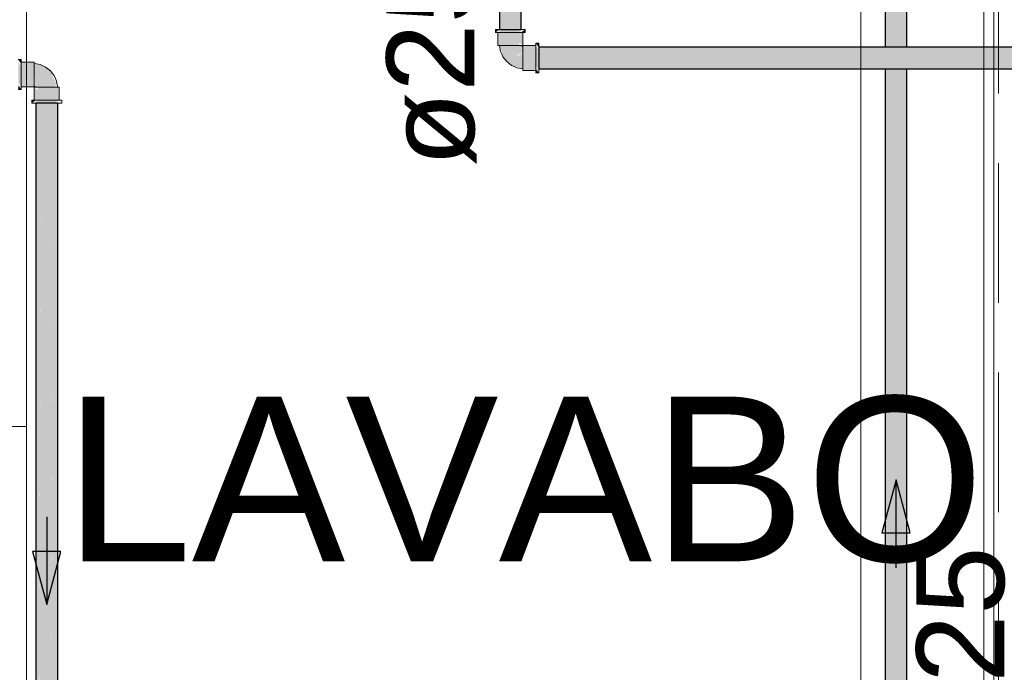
# Model space of a CAD drawing. Header units: millimetres. Extents: x 567 to 934, y -1 to 364.
# Tile 610 of 656: x 746.88 to 749.12, y 102.99 to 104.48. Entities that reach past the tile are written whole.
import ezdxf

# ---------------------------------------------------------------- set-up
doc = ezdxf.new("R2010")
doc.units = ezdxf.units.MM
doc.header["$MEASUREMENT"] = 0
doc.linetypes.add('HIDDEN2', pattern=[0.47625, 0.3175, -0.15875])
doc.linetypes.add('NULL', pattern=[0])
for name, color, linetype, lineweight in [('A-ANNO-SYMB', 7, 'Continuous', 9), ('A-AREA-IDEN', 7, 'Continuous', 9), ('A-WALL', 7, 'Continuous', 25), ('AF-Condutos', 140, 'Continuous', 25), ('AF-Condutos Reúso', 200, 'Continuous', 25), ('AF-Conexões Reúso', 216, 'Continuous', 18), ('AF-Sentido conduto', 140, 'Continuous', 30), ('AF-Sentido conduto Reúso', 200, 'Continuous', 30), ('AF-Textos conduto', 7, 'Continuous', 9), ('AL-Condutos', 3, 'Continuous', 25), ('AL-Conexões', 63, 'Continuous', 18), ('AL-Textos conduto', 7, 'Continuous', 9), ('ARQ-ALV-REB', 7, 'Continuous', 18), ('DI-Detalhes', 1, 'HIDDEN2', 9)]:
    doc.layers.add(name, color=color, linetype=linetype, lineweight=lineweight)
doc.styles.add('Arial', font='arial.ttf')

msp = doc.modelspace()

# ---------------------------------------------------------------- hatches: boundary and pattern name
at = {"layer": 'AF-Condutos', "linetype": 'Continuous'}
for points in [[(748.896, 104.7024), (748.8465, 104.7024), (748.8465, 104.4171), (748.896, 104.4171)], [(748.896, 104.3673), (748.8465, 104.3673), (748.8465, 101.9688), (748.896, 101.9688)]]:
    msp.add_hatch(color=151, dxfattribs=at).paths.add_polyline_path(points)
at = {"layer": 'AF-Condutos Reúso', "linetype": 'Continuous'}
for points in [[(746.9128, 102.1832), (746.917, 104.2897), (746.9127, 104.2897)], [(746.9127, 104.2897), (746.9127, 102.19), (746.9128, 102.19)], [(746.917, 104.2897), (746.9128, 102.19), (746.917, 102.19)], [(746.917, 102.1832), (746.9247, 104.2897), (746.917, 104.2897)], [(746.9247, 104.2897), (746.9171, 102.19), (746.9248, 102.19)], [(746.9248, 102.1832), (746.9346, 104.2897), (746.9247, 104.2897)], [(746.9346, 104.2897), (746.9248, 102.19), (746.9347, 102.19)], [(746.9347, 102.1832), (746.9449, 104.2897), (746.9346, 104.2897)], [(746.9449, 104.2897), (746.9347, 102.19), (746.945, 102.19)], [(746.945, 102.1832), (746.9539, 104.2897), (746.9449, 104.2897)], [(746.9539, 104.2897), (746.9451, 102.19), (746.954, 102.19)], [(746.954, 102.1832), (746.96, 104.2897), (746.9539, 104.2897)], [(746.96, 104.2897), (746.954, 102.19), (746.96, 102.19)], [(746.9601, 102.1832), (746.9622, 104.2897), (746.96, 104.2897)], [(746.9622, 104.2897), (746.9601, 102.19), (746.9622, 102.19)]]:
    msp.add_hatch(color=201, dxfattribs=at).paths.add_polyline_path(points)
at = {"layer": 'AF-Conexões Reúso', "linetype": 'Continuous'}
for points in [[(746.879, 104.3887), (746.8722, 104.3887), (746.879, 104.3788)], [(746.879, 104.3253), (746.879, 104.3717), (746.8722, 104.3842), (746.8722, 104.3377)], [(746.9084, 104.3831), (746.879, 104.3831), (746.879, 104.3793)], [(746.9084, 104.3822), (746.879, 104.3793), (746.879, 104.3347), (746.9084, 104.3347)], [(746.922, 104.3772), (746.9084, 104.3796), (746.9113, 104.3259), (746.9562, 104.3259), (746.9592, 104.3343), (746.9454, 104.363)], [(746.8722, 104.3219), (746.879, 104.3207), (746.8732, 104.3299)], [(746.879, 104.3273), (746.9084, 104.3263), (746.9084, 104.3347), (746.879, 104.3347)], [(746.9088, 104.3259), (746.9088, 104.2965), (746.9126, 104.2965), (746.9161, 104.3195)], [(746.9646, 104.3259), (746.9171, 104.3259), (746.9126, 104.2965), (746.9618, 104.2965)], [(746.9646, 104.2965), (746.9656, 104.3259), (746.9618, 104.2965)], [(746.9032, 104.2965), (746.9032, 104.2897), (746.9132, 104.2965)], [(746.9666, 104.2965), (746.9202, 104.2965), (746.9077, 104.2897), (746.9542, 104.2897)]]:
    msp.add_hatch(color=213, dxfattribs=at).paths.add_polyline_path(points)
at = {"layer": 'AL-Condutos', "linetype": 'Continuous'}
for points in [[(748.0177, 104.4572), (748.0177, 104.7536), (747.9683, 104.7536), (747.9683, 104.4572)], [(748.0577, 104.4171), (748.0577, 104.3673), (749.1716, 104.3673), (749.1716, 104.4171)]]:
    msp.add_hatch(color=91, dxfattribs=at).paths.add_polyline_path(points)
at = {"layer": 'AL-Conexões', "linetype": 'Continuous'}
for points in [[(747.9599, 104.4572), (747.9587, 104.4504), (747.9683, 104.4567)], [(747.9633, 104.4504), (748.0097, 104.4504), (748.0222, 104.4572), (747.9757, 104.4572)], [(748.0267, 104.4504), (748.0267, 104.4572), (748.0168, 104.4504)], [(747.9653, 104.4504), (747.9643, 104.421), (747.9681, 104.4504)], [(747.9653, 104.421), (748.0128, 104.421), (748.0173, 104.4504), (747.9681, 104.4504)], [(748.0211, 104.421), (748.0211, 104.4504), (748.0173, 104.4504), (748.0138, 104.4275)], [(748.0016, 104.3959), (748.0215, 104.4051), (748.0186, 104.421), (747.9693, 104.421), (747.976, 104.3948), (747.9953, 104.3754), (748.0215, 104.3673), (748.0215, 104.4051), (748.0131, 104.3987), (747.9907, 104.3951)], [(748.0509, 104.4196), (748.0215, 104.4206), (748.0215, 104.4123), (748.0509, 104.4123)], [(748.0215, 104.3648), (748.0509, 104.3648), (748.0509, 104.4123), (748.0215, 104.4123)], [(748.0577, 104.425), (748.0509, 104.4262), (748.0567, 104.4171)], [(748.0509, 104.4216), (748.0509, 104.3752), (748.0577, 104.3627), (748.0577, 104.4092)], [(748.0509, 104.3582), (748.0577, 104.3582), (748.0509, 104.3682)]]:
    msp.add_hatch(color=51, dxfattribs=at).paths.add_polyline_path(points)

# ---------------------------------------------------------------- linework, layer by layer
at = {"layer": 'A-ANNO-SYMB', "color": 8, "linetype": 'Continuous', "lineweight": 5}
msp.add_line((749.0934, 101.8527), (749.0934, 104.9707), dxfattribs=at)
at = {"layer": 'A-WALL', "color": 8, "lineweight": 5}
for p, q in [((748.791, 105.1107), (748.791, 101.7038)), ((749.071, 101.4238), (749.071, 104.7627)), ((746.891, 103.5538), (746.611, 103.5538)), ((746.891, 101.7038), (746.891, 103.5538))]:
    msp.add_line(p, q, dxfattribs=at)
at = {"layer": 'AF-Condutos'}
for p, q in [((748.8465, 104.7024), (748.8465, 104.4171)), ((748.896, 104.4171), (748.896, 104.7024)), ((748.8465, 104.3673), (748.8465, 101.9688)), ((748.896, 101.9688), (748.896, 104.3673))]:
    msp.add_line(p, q, dxfattribs=at)
at = {"layer": 'AF-Condutos Reúso'}
for p, q in [((746.917, 104.2897), (746.9127, 104.2897)), ((746.9127, 104.2897), (746.9127, 102.19)), ((746.9247, 104.2897), (746.917, 104.2897)), ((746.9346, 104.2897), (746.9247, 104.2897)), ((746.9449, 104.2897), (746.9346, 104.2897)), ((746.9539, 104.2897), (746.9449, 104.2897)), ((746.96, 104.2897), (746.9539, 104.2897)), ((746.9622, 104.2897), (746.96, 104.2897)), ((746.9622, 102.19), (746.9622, 104.2897))]:
    msp.add_line(p, q, dxfattribs=at)
at = {"layer": 'AF-Conexões Reúso'}
for p, q in [((746.879, 104.3887), (746.8722, 104.3887)), ((746.879, 104.3876), (746.879, 104.3887)), ((746.879, 104.3842), (746.879, 104.3876)), ((746.879, 104.3831), (746.879, 104.3842)), ((746.879, 104.3788), (746.879, 104.3831)), ((746.879, 104.3831), (746.879, 104.3822)), ((746.9084, 104.3831), (746.879, 104.3831)), ((746.879, 104.3822), (746.879, 104.3793)), ((746.879, 104.3793), (746.879, 104.3748)), ((746.879, 104.3717), (746.879, 104.3788)), ((746.879, 104.3748), (746.879, 104.3689)), ((746.879, 104.3635), (746.879, 104.3717)), ((746.879, 104.3689), (746.879, 104.3621)), ((746.9084, 104.3822), (746.9084, 104.3831)), ((746.9084, 104.3796), (746.9084, 104.3822)), ((746.9084, 104.3793), (746.9084, 104.3796)), ((746.9084, 104.3796), (746.9084, 104.3781)), ((746.9137, 104.3787), (746.9084, 104.3796)), ((746.9084, 104.3748), (746.9084, 104.3793)), ((746.9084, 104.3781), (746.9084, 104.3737)), ((746.9084, 104.3689), (746.9084, 104.3748)), ((746.9084, 104.3737), (746.9084, 104.367)), ((746.9084, 104.3621), (746.9084, 104.3689)), ((746.9084, 104.367), (746.9084, 104.3588)), ((746.922, 104.3772), (746.9137, 104.3787)), ((746.9283, 104.3743), (746.922, 104.3772)), ((746.9346, 104.3715), (746.9283, 104.3743)), ((746.94, 104.3672), (746.9346, 104.3715)), ((746.9454, 104.363), (746.94, 104.3672)), ((746.879, 104.3547), (746.879, 104.3635)), ((746.879, 104.3621), (746.879, 104.3547)), ((746.879, 104.3459), (746.879, 104.3547)), ((746.879, 104.3547), (746.879, 104.3474)), ((746.879, 104.3474), (746.879, 104.3405)), ((746.879, 104.3377), (746.879, 104.3459)), ((746.9084, 104.3547), (746.9084, 104.3621)), ((746.9084, 104.3588), (746.9084, 104.3544)), ((746.9084, 104.3474), (746.9084, 104.3547)), ((746.9084, 104.3544), (746.9084, 104.35)), ((746.9084, 104.35), (746.9084, 104.3418)), ((746.9084, 104.3405), (746.9084, 104.3474)), ((746.9497, 104.3575), (746.9454, 104.363)), ((746.954, 104.3521), (746.9497, 104.3575)), ((746.9568, 104.3458), (746.954, 104.3521)), ((746.9596, 104.3395), (746.9568, 104.3458)), ((746.8722, 104.3207), (746.879, 104.3207)), ((746.879, 104.3405), (746.879, 104.3347)), ((746.879, 104.3307), (746.879, 104.3377)), ((746.879, 104.3347), (746.879, 104.3301)), ((746.879, 104.3263), (746.879, 104.3307)), ((746.879, 104.3301), (746.879, 104.3273)), ((746.879, 104.3273), (746.879, 104.3263)), ((746.879, 104.3253), (746.879, 104.3263)), ((746.879, 104.3263), (746.9084, 104.3263)), ((746.879, 104.3219), (746.879, 104.3253)), ((746.879, 104.3207), (746.879, 104.3219)), ((746.9084, 104.3418), (746.9084, 104.3351)), ((746.9084, 104.3347), (746.9084, 104.3405)), ((746.9084, 104.3351), (746.9084, 104.3306)), ((746.9084, 104.3301), (746.9084, 104.3347)), ((746.9084, 104.3306), (746.9084, 104.3289)), ((746.9084, 104.3289), (746.9084, 104.3301)), ((746.9084, 104.3273), (746.9084, 104.3289)), ((746.9084, 104.3289), (746.9101, 104.3276)), ((746.9084, 104.3263), (746.9084, 104.3273)), ((746.9098, 104.3259), (746.9088, 104.3259)), ((746.9088, 104.3259), (746.9088, 104.2965)), ((746.9113, 104.3259), (746.9098, 104.3259)), ((746.9101, 104.3276), (746.9113, 104.3259)), ((746.9126, 104.3259), (746.9113, 104.3259)), ((746.9113, 104.3259), (746.913, 104.3259)), ((746.9171, 104.3259), (746.9126, 104.3259)), ((746.913, 104.3259), (746.9176, 104.3259)), ((746.923, 104.3259), (746.9171, 104.3259)), ((746.9176, 104.3259), (746.9243, 104.3259)), ((746.9298, 104.3259), (746.923, 104.3259)), ((746.9243, 104.3259), (746.9325, 104.3259)), ((746.9372, 104.3259), (746.9298, 104.3259)), ((746.9325, 104.3259), (746.9412, 104.3259)), ((746.9445, 104.3259), (746.9372, 104.3259)), ((746.9412, 104.3259), (746.9495, 104.3259)), ((746.9514, 104.3259), (746.9445, 104.3259)), ((746.9495, 104.3259), (746.9562, 104.3259)), ((746.9573, 104.3259), (746.9514, 104.3259)), ((746.9562, 104.3259), (746.9606, 104.3259)), ((746.9618, 104.3259), (746.9573, 104.3259)), ((746.9611, 104.3312), (746.9596, 104.3395)), ((746.9606, 104.3259), (746.9621, 104.3259)), ((746.9621, 104.3259), (746.9611, 104.3312)), ((746.9621, 104.3259), (746.9618, 104.3259)), ((746.9646, 104.3259), (746.9621, 104.3259)), ((746.9656, 104.3259), (746.9646, 104.3259)), ((746.9656, 104.2965), (746.9656, 104.3259)), ((746.9043, 104.2965), (746.9032, 104.2965)), ((746.9032, 104.2965), (746.9032, 104.2897)), ((746.9032, 104.2897), (746.9043, 104.2897)), ((746.9077, 104.2965), (746.9043, 104.2965)), ((746.9043, 104.2897), (746.9077, 104.2897)), ((746.9088, 104.2965), (746.9077, 104.2965)), ((746.9077, 104.2897), (746.9127, 104.2897)), ((746.9132, 104.2965), (746.9088, 104.2965)), ((746.9088, 104.2965), (746.9098, 104.2965)), ((746.9098, 104.2965), (746.9126, 104.2965)), ((746.9126, 104.2965), (746.9171, 104.2965)), ((746.9127, 104.2897), (746.9132, 104.2897)), ((746.9202, 104.2965), (746.9132, 104.2965)), ((746.9132, 104.2897), (746.9202, 104.2897)), ((746.9171, 104.2965), (746.923, 104.2965)), ((746.9284, 104.2965), (746.9202, 104.2965)), ((746.9202, 104.2897), (746.9284, 104.2897)), ((746.923, 104.2965), (746.9298, 104.2965)), ((746.9372, 104.2965), (746.9284, 104.2965)), ((746.9284, 104.2897), (746.9372, 104.2897)), ((746.9298, 104.2965), (746.9372, 104.2965)), ((746.946, 104.2965), (746.9372, 104.2965)), ((746.9372, 104.2965), (746.9445, 104.2965)), ((746.9372, 104.2897), (746.946, 104.2897)), ((746.9445, 104.2965), (746.9514, 104.2965)), ((746.9542, 104.2965), (746.946, 104.2965)), ((746.946, 104.2897), (746.9542, 104.2897)), ((746.9514, 104.2965), (746.9573, 104.2965)), ((746.9612, 104.2965), (746.9542, 104.2965)), ((746.9542, 104.2897), (746.9612, 104.2897)), ((746.9573, 104.2965), (746.9618, 104.2965)), ((746.9656, 104.2965), (746.9612, 104.2965)), ((746.9612, 104.2897), (746.9622, 104.2897)), ((746.9618, 104.2965), (746.9646, 104.2965)), ((746.9622, 104.2897), (746.9666, 104.2897)), ((746.9646, 104.2965), (746.9656, 104.2965)), ((746.9666, 104.2965), (746.9656, 104.2965)), ((746.97, 104.2965), (746.9666, 104.2965)), ((746.9666, 104.2897), (746.97, 104.2897)), ((746.9712, 104.2965), (746.97, 104.2965)), ((746.97, 104.2897), (746.9712, 104.2897)), ((746.9712, 104.2897), (746.9712, 104.2965))]:
    msp.add_line(p, q, dxfattribs=at)
at = {"layer": 'AF-Sentido conduto'}
for p, q in [((748.871, 103.4321), (748.8386, 103.3114)), ((748.9033, 103.3114), (748.871, 103.4321)), ((748.8386, 103.3114), (748.9033, 103.3114))]:
    msp.add_line(p, q, dxfattribs=at)
msp.add_lwpolyline([(748.871, 103.2321), (748.871, 103.4321)], dxfattribs=at)
at = {"layer": 'AF-Sentido conduto Reúso'}
for p, q in [((746.9695, 103.2687), (746.9048, 103.2687)), ((746.9048, 103.2687), (746.9372, 103.148)), ((746.9372, 103.148), (746.9695, 103.2687))]:
    msp.add_line(p, q, dxfattribs=at)
msp.add_lwpolyline([(746.9372, 103.348), (746.9372, 103.148)], dxfattribs=at)
at = {"layer": 'AL-Condutos'}
for p, q in [((747.9683, 104.7536), (747.9683, 104.4572)), ((748.0177, 104.4572), (748.0177, 104.7536)), ((747.9683, 104.4572), (747.9725, 104.4572)), ((747.9725, 104.4572), (747.9802, 104.4572)), ((747.9802, 104.4572), (747.9901, 104.4572)), ((747.9901, 104.4572), (748.0004, 104.4572)), ((748.0004, 104.4572), (748.0094, 104.4572)), ((748.0094, 104.4572), (748.0155, 104.4572)), ((748.0155, 104.4572), (748.0177, 104.4572)), ((748.0577, 104.4171), (748.0577, 104.4138)), ((748.8465, 104.4171), (748.0577, 104.4171)), ((748.0577, 104.4138), (748.0577, 104.4078)), ((748.896, 104.4171), (748.8465, 104.4171)), ((749.1716, 104.4171), (748.896, 104.4171)), ((748.0577, 104.4078), (748.0577, 104.4069)), ((748.0577, 104.4069), (748.0577, 104.3974)), ((748.0577, 104.3974), (748.0577, 104.387)), ((748.0577, 104.387), (748.0577, 104.3775)), ((748.0577, 104.3775), (748.0577, 104.3705)), ((748.0577, 104.3705), (748.0577, 104.3673)), ((748.0577, 104.3673), (748.8465, 104.3673)), ((748.8465, 104.3673), (748.896, 104.3673)), ((748.896, 104.3673), (749.1716, 104.3673))]:
    msp.add_line(p, q, dxfattribs=at)
at = {"layer": 'AL-Conexões'}
for p, q in [((747.9587, 104.4572), (747.9587, 104.4504)), ((747.9599, 104.4572), (747.9587, 104.4572)), ((747.9633, 104.4572), (747.9599, 104.4572)), ((747.9683, 104.4572), (747.9633, 104.4572)), ((747.9687, 104.4572), (747.9683, 104.4572)), ((747.9757, 104.4572), (747.9687, 104.4572)), ((747.9839, 104.4572), (747.9757, 104.4572)), ((747.9927, 104.4572), (747.9839, 104.4572)), ((748.0015, 104.4572), (747.9927, 104.4572)), ((748.0097, 104.4572), (748.0015, 104.4572)), ((748.0168, 104.4572), (748.0097, 104.4572)), ((748.0177, 104.4572), (748.0168, 104.4572)), ((748.0222, 104.4572), (748.0177, 104.4572)), ((748.0255, 104.4572), (748.0222, 104.4572)), ((748.0267, 104.4572), (748.0255, 104.4572)), ((748.0267, 104.4504), (748.0267, 104.4572)), ((747.9587, 104.4504), (747.9599, 104.4504)), ((747.9599, 104.4504), (747.9633, 104.4504)), ((747.9633, 104.4504), (747.9643, 104.4504)), ((747.9643, 104.4504), (747.9687, 104.4504)), ((747.9643, 104.4504), (747.9643, 104.421)), ((747.9653, 104.4504), (747.9643, 104.4504)), ((747.9681, 104.4504), (747.9653, 104.4504)), ((747.9726, 104.4504), (747.9681, 104.4504)), ((747.9687, 104.4504), (747.9757, 104.4504)), ((747.9785, 104.4504), (747.9726, 104.4504)), ((747.9757, 104.4504), (747.9839, 104.4504)), ((747.9854, 104.4504), (747.9785, 104.4504)), ((747.9839, 104.4504), (747.9927, 104.4504)), ((747.9927, 104.4504), (747.9854, 104.4504)), ((747.9927, 104.4504), (748.0015, 104.4504)), ((748.0001, 104.4504), (747.9927, 104.4504)), ((748.0069, 104.4504), (748.0001, 104.4504)), ((748.0015, 104.4504), (748.0097, 104.4504)), ((748.0128, 104.4504), (748.0069, 104.4504)), ((748.0097, 104.4504), (748.0168, 104.4504)), ((748.0173, 104.4504), (748.0128, 104.4504)), ((748.0168, 104.4504), (748.0211, 104.4504)), ((748.0201, 104.4504), (748.0173, 104.4504)), ((748.0211, 104.4504), (748.0201, 104.4504)), ((748.0211, 104.4504), (748.0222, 104.4504)), ((748.0211, 104.421), (748.0211, 104.4504)), ((748.0222, 104.4504), (748.0255, 104.4504)), ((748.0255, 104.4504), (748.0267, 104.4504)), ((747.9643, 104.421), (747.9653, 104.421)), ((747.9653, 104.421), (747.9678, 104.421)), ((747.9678, 104.421), (747.9681, 104.421)), ((747.9678, 104.421), (747.9688, 104.4157)), ((747.9693, 104.421), (747.9678, 104.421)), ((747.9681, 104.421), (747.9726, 104.421)), ((747.9688, 104.4157), (747.9703, 104.4074)), ((747.9737, 104.421), (747.9693, 104.421)), ((747.9726, 104.421), (747.9785, 104.421)), ((747.9805, 104.421), (747.9737, 104.421)), ((747.9785, 104.421), (747.9854, 104.421)), ((747.9887, 104.421), (747.9805, 104.421)), ((747.9854, 104.421), (747.9927, 104.421)), ((747.993, 104.421), (747.9887, 104.421)), ((747.9927, 104.421), (748.0001, 104.421)), ((747.9974, 104.421), (747.993, 104.421)), ((748.0056, 104.421), (747.9974, 104.421)), ((748.0001, 104.421), (748.0069, 104.421)), ((748.0123, 104.421), (748.0056, 104.421)), ((748.0069, 104.421), (748.0128, 104.421)), ((748.0169, 104.421), (748.0123, 104.421)), ((748.0128, 104.421), (748.0173, 104.421)), ((748.0186, 104.421), (748.0169, 104.421)), ((748.0173, 104.421), (748.0186, 104.421)), ((748.0186, 104.421), (748.0201, 104.421)), ((748.0198, 104.4193), (748.0186, 104.421)), ((748.0215, 104.418), (748.0198, 104.4193)), ((748.0201, 104.421), (748.0211, 104.421)), ((748.0215, 104.4206), (748.0215, 104.4196)), ((748.0509, 104.4206), (748.0215, 104.4206)), ((748.0215, 104.4196), (748.0215, 104.418)), ((748.0215, 104.418), (748.0215, 104.4168)), ((748.0215, 104.4164), (748.0215, 104.418)), ((748.0215, 104.4168), (748.0215, 104.4123)), ((748.0215, 104.4118), (748.0215, 104.4164)), ((748.0215, 104.4123), (748.0215, 104.4064)), ((748.0215, 104.4051), (748.0215, 104.4118)), ((748.0509, 104.4262), (748.0509, 104.425)), ((748.0577, 104.4262), (748.0509, 104.4262)), ((748.0509, 104.425), (748.0509, 104.4216)), ((748.0509, 104.4216), (748.0509, 104.4206)), ((748.0509, 104.4206), (748.0509, 104.4162)), ((748.0509, 104.4196), (748.0509, 104.4206)), ((748.0509, 104.4168), (748.0509, 104.4196)), ((748.0509, 104.4123), (748.0509, 104.4168)), ((748.0509, 104.4162), (748.0509, 104.4092)), ((748.0509, 104.4064), (748.0509, 104.4123)), ((748.0577, 104.425), (748.0577, 104.4262)), ((748.0577, 104.4216), (748.0577, 104.425)), ((748.0577, 104.4171), (748.0577, 104.4216)), ((748.0577, 104.4162), (748.0577, 104.4171)), ((748.0577, 104.4092), (748.0577, 104.4162)), ((747.9703, 104.4074), (747.9731, 104.4011)), ((747.9731, 104.4011), (747.976, 104.3948)), ((747.976, 104.3948), (747.9802, 104.3894)), ((747.9802, 104.3894), (747.9845, 104.3839)), ((748.0215, 104.4064), (748.0215, 104.3995)), ((748.0215, 104.3969), (748.0215, 104.4051)), ((748.0215, 104.3995), (748.0215, 104.3922)), ((748.0215, 104.3882), (748.0215, 104.3969)), ((748.0215, 104.3922), (748.0215, 104.3848)), ((748.0215, 104.3799), (748.0215, 104.3882)), ((748.0509, 104.4092), (748.0509, 104.401)), ((748.0509, 104.3995), (748.0509, 104.4064)), ((748.0509, 104.401), (748.0509, 104.3922)), ((748.0509, 104.3922), (748.0509, 104.3995)), ((748.0509, 104.3922), (748.0509, 104.3834)), ((748.0509, 104.3848), (748.0509, 104.3922)), ((748.0577, 104.401), (748.0577, 104.4092)), ((748.0577, 104.3922), (748.0577, 104.401)), ((748.0577, 104.3834), (748.0577, 104.3922)), ((747.9845, 104.3839), (747.9899, 104.3797)), ((747.9899, 104.3797), (747.9953, 104.3754)), ((747.9953, 104.3754), (748.0016, 104.3726)), ((748.0016, 104.3726), (748.0079, 104.3698)), ((748.0079, 104.3698), (748.0162, 104.3683)), ((748.0162, 104.3683), (748.0215, 104.3673)), ((748.0215, 104.3848), (748.0215, 104.378)), ((748.0215, 104.3732), (748.0215, 104.3799)), ((748.0215, 104.378), (748.0215, 104.3721)), ((748.0215, 104.3688), (748.0215, 104.3732)), ((748.0215, 104.3721), (748.0215, 104.3676)), ((748.0215, 104.3673), (748.0215, 104.3688)), ((748.0215, 104.3676), (748.0215, 104.3673)), ((748.0215, 104.3673), (748.0215, 104.3648)), ((748.0215, 104.3648), (748.0215, 104.3638)), ((748.0509, 104.378), (748.0509, 104.3848)), ((748.0509, 104.3834), (748.0509, 104.3752)), ((748.0509, 104.3721), (748.0509, 104.378)), ((748.0509, 104.3752), (748.0509, 104.3682)), ((748.0509, 104.3676), (748.0509, 104.3721)), ((748.0509, 104.3682), (748.0509, 104.3638)), ((748.0509, 104.3648), (748.0509, 104.3676)), ((748.0509, 104.3638), (748.0509, 104.3648)), ((748.0577, 104.3752), (748.0577, 104.3834)), ((748.0577, 104.3682), (748.0577, 104.3752)), ((748.0577, 104.3673), (748.0577, 104.3682)), ((748.0577, 104.3627), (748.0577, 104.3673)), ((748.0215, 104.3638), (748.0509, 104.3638)), ((748.0509, 104.3638), (748.0509, 104.3627)), ((748.0509, 104.3627), (748.0509, 104.3594)), ((748.0509, 104.3594), (748.0509, 104.3582)), ((748.0509, 104.3582), (748.0577, 104.3582)), ((748.0577, 104.3594), (748.0577, 104.3627)), ((748.0577, 104.3582), (748.0577, 104.3594))]:
    msp.add_line(p, q, dxfattribs=at)
at = {"layer": 'ARQ-ALV-REB', "color": 8, "lineweight": 5}
msp.add_line((746.891, 103.5538), (746.891, 104.9538), dxfattribs=at)
at = {"layer": 'DI-Detalhes'}
msp.add_lwpolyline([(746.5116, 105.5813), (749.1041, 105.5813), (749.1041, 101.3629), (746.5116, 101.3629), (746.5116, 105.5813)], dxfattribs=at)

# ---------------------------------------------------------------- texts
at = {"layer": 'A-AREA-IDEN', "color": 8, "linetype": 'NULL', "lineweight": 5, "insert": (746.9763, 103.2413), "char_height": 0.375, "width": 4.194169, "attachment_point": 7, "line_spacing_factor": 0.9, "style": 'Arial'}
msp.add_mtext('LAVABO', dxfattribs=at)
at = {"layer": 'AF-Textos conduto', "linetype": 'NULL', "insert": (749.1227, 102.7992), "char_height": 0.2, "width": 0.962805, "attachment_point": 7, "rotation": 90.0002, "line_spacing_factor": 0.6, "style": 'Arial'}
msp.add_mtext('ø25', dxfattribs=at)
at = {"layer": 'AL-Textos conduto', "linetype": 'NULL', "insert": (747.9161, 104.1447), "char_height": 0.2, "width": 0.962805, "attachment_point": 7, "rotation": 90.0002, "line_spacing_factor": 0.6, "style": 'Arial'}
msp.add_mtext('ø25', dxfattribs=at)

doc.saveas('drawing.dxf')
